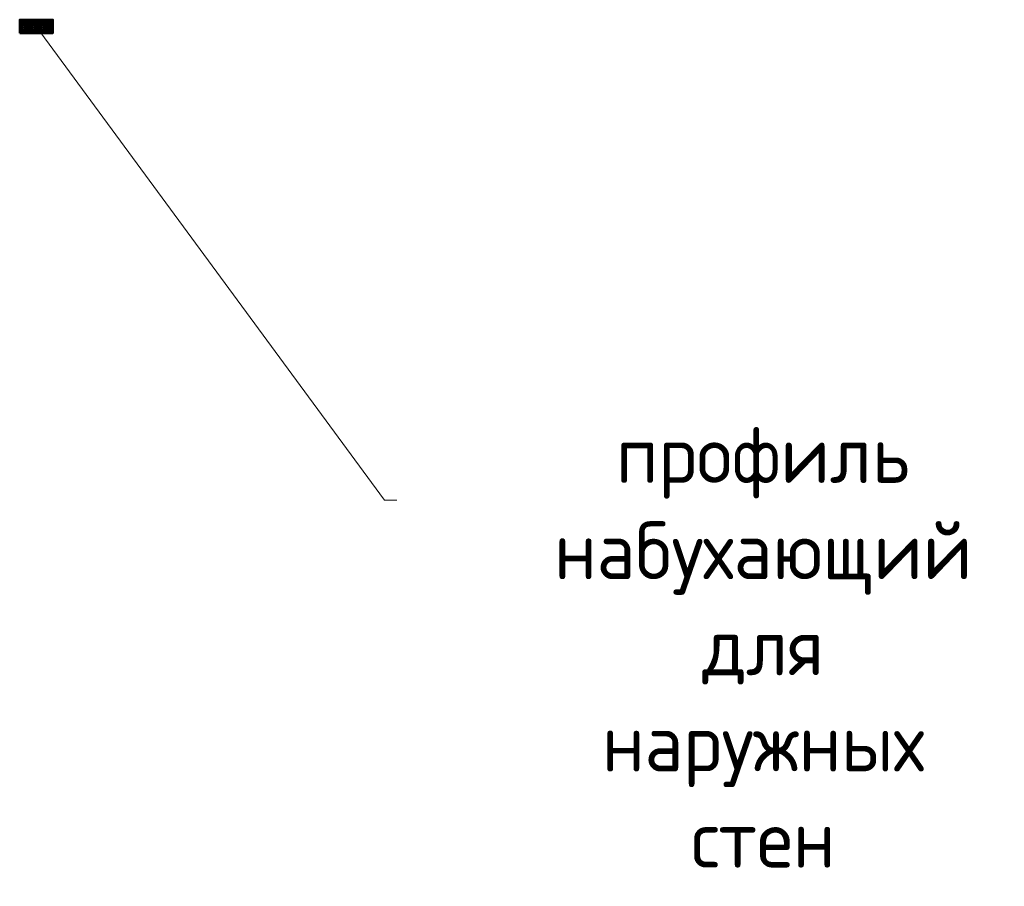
# Model space of a CAD drawing. Header units: millimetres. Extents: x 376598 to 1249954, y -318491 to -22134.
# Tile 371 of 444: x 1025239 to 1029508, y -149282 to -145526. Entities that reach past the tile are written whole.
import ezdxf
from ezdxf import colors
from ezdxf.entities.mleader import LeaderData, LeaderLine
from ezdxf.math import Vec2, Vec3

# ---------------------------------------------------------------- set-up
doc = ezdxf.new("R2010")
doc.units = ezdxf.units.MM
doc.layers.add('подоснова', color=151, linetype='Continuous', lineweight=5)
doc.layers.add('РАЗМЕРЫ', color=1, linetype='Continuous', lineweight=9)
doc.styles.add('GOST-2.304_Type-B', font='GOST_Common.ttf')

# ---------------------------------------------------------------- blocks, each defined once
blk = doc.blocks.new('_None')

msp = doc.modelspace()

# ---------------------------------------------------------------- hatches: boundary and pattern name
at = {"layer": 'РАЗМЕРЫ', "lineweight": 50, "transparency": 33554648}
h = msp.add_hatch(dxfattribs=at)
h.set_pattern_fill('ANGLE', color=1)
h.set_pattern_definition([(0, (492203.555, -103562.346), (0, 6.985), [5.08, -1.905]), (90, (492203.555, -103562.346), (-6.985, 4e-16), [5.08, -1.905])])
h.paths.add_polyline_path([(1025383.3, -145526), (1025239.4, -145526), (1025239.4, -145584.2), (1025383.3, -145584.2)])

# ---------------------------------------------------------------- linework, layer by layer
at = {"layer": 'РАЗМЕРЫ', "color": 1, "lineweight": 50}
msp.add_lwpolyline([(1025239.4, -145584.2), (1025383.3, -145584.2), (1025383.3, -145526), (1025239.4, -145526)], close=True, dxfattribs=at)

# ---------------------------------------------------------------- leaders
at = {"layer": 'подоснова'}
ml = msp.add_multileader_mtext('Standard', dxfattribs=at)
ml.set_content('{\\C0;профиль набухающий\\Pдля наружных  стен}', color=256, style='GOST-2.304_Type-B')
ml.set_leader_properties(color=256, linetype='ByLayer', lineweight=15)
ml.set_arrow_properties(name='NONE')
ml.build(insert=Vec2(0, 0))
ml.multileader.update_dxf_attribs({"text_left_attachment_type": 6, "text_right_attachment_type": 6, "dogleg_length": 10, "arrow_head_size": 18})
ctx = ml.context
ctx.base_point, ctx.char_height, ctx.arrow_head_size, ctx.landing_gap_size, ctx.plane_origin = Vec3(1026831.2, -147609.2), 250, 18, 20, Vec3(1022251.7, -146255.5)
ctx.left_attachment, ctx.right_attachment, ctx.text_align_type = 6, 6, 1
notes = []
notes.append((ctx, [(0, (1, 1, 0), (1026821.2, -147609.2), (1, 0), 10, [(0, [(1025311.4, -145555.1)], 0, [])])]))
ctx.mtext.insert, ctx.mtext.width, ctx.mtext.alignment, ctx.mtext.flow_direction = Vec3(1028462.7, -147284.2), 22.898, 2, 5
for ctx, leaders in notes:
    for number, flags, end, landing, length, lines in leaders:
        leader = LeaderData()
        leader.index, (leader.has_last_leader_line, leader.has_dogleg_vector, leader.attachment_direction) = number, flags
        leader.last_leader_point, leader.dogleg_vector, leader.dogleg_length = Vec3(end), Vec3(landing), length
        for number, points, colour, breaks in lines:
            line = LeaderLine()
            line.index, line.vertices, line.color, line.breaks = number, Vec3.list(points), colors.encode_raw_color(colour), breaks
            leader.lines.append(line)
        ctx.leaders.append(leader)

doc.saveas('drawing.dxf')
